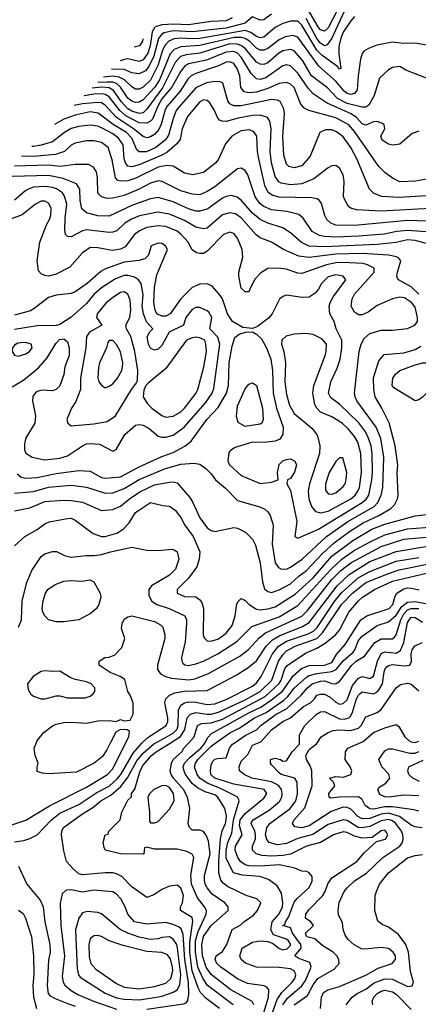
# Model space of a CAD drawing. Header units: inches. Extents: x 1793389 to 1900389, y 320802 to 470796.
# Tile 260 of 656: x 1821917 to 1824027, y 408613 to 413828. Entities that reach past the tile are written whole.
import ezdxf

# ---------------------------------------------------------------- set-up
doc = ezdxf.new("R2010")
doc.units = ezdxf.units.IN
doc.header["$MEASUREMENT"] = 0
doc.layers.add('B8420', color=7, linetype='Continuous')
doc.layers.add('B8421', color=7, linetype='Continuous')

msp = doc.modelspace()

# ---------------------------------------------------------------- linework, layer by layer
at = {"layer": 'B8420', "color": 2}
for points, elevation in [([(1821870, 409562.4), (1821950, 409588.2), (1822075.2, 409664.8), (1822270, 409762.4), (1822381.2, 409830), (1822410, 409861), (1822479.1, 410000)], 366), ([(1821890, 409473), (1821938.9, 409481.1), (1821969.5, 409490.5), (1822009.4, 409510.6), (1822084.5, 409590), (1822130, 409624.9), (1822230, 409671.8), (1822325.8, 409734.2), (1822390, 409768.9), (1822433.4, 409806.6), (1822453.1, 409830), (1822517.5, 409942.5), (1822563.7, 409996.3), (1822567.7, 410000)], 362), ([(1822397.9, 410000), (1822378.5, 409961.5), (1822354.9, 409925.1), (1822310.4, 409889.6), (1822216.7, 409843.3), (1822070, 409834), (1822036.4, 409836.4), (1822010, 409846), (1822008.9, 409868.9), (1822015.3, 409890), (1821999, 409930), (1821994, 409970), (1822005.4, 410000)], 366), ([(1822974.5, 408590), (1822904, 408644), (1822874.7, 408674.7), (1822861.1, 408701.1), (1822830.7, 408790), (1822818, 408890), (1822817.1, 408942.9), (1822833.9, 409053.9), (1822830, 409072.7), (1822769, 409110), (1822769, 409130), (1822779.3, 409150), (1822784.5, 409190), (1822770, 409228.7), (1822750, 409244), (1822710, 409239), (1822670, 409221.2), (1822627.5, 409192.5), (1822590, 409179), (1822510, 409234.5), (1822457.2, 409290), (1822430, 409303.7), (1822409.5, 409309.5), (1822370, 409309.6), (1822250, 409299.5), (1822230, 409303.7), (1822199.3, 409330), (1822163.7, 409370), (1822150, 409426), (1822137.2, 409510), (1822139.3, 409530), (1822149.4, 409550), (1822250, 409622.4), (1822304.6, 409655.4), (1822346.6, 409690), (1822399, 409721), (1822452.9, 409767.1), (1822487.6, 409812.4), (1822537.7, 409902.3), (1822570, 409943.1), (1822627.6, 409992.4), (1822641.4, 410000)], 358), ([(1823047, 408610), (1822911.8, 408711.8), (1822888.3, 408748.3), (1822860.7, 408810), (1822848.3, 408890), (1822848.2, 408950), (1822861.2, 408998.8), (1822904.2, 409090), (1822905.1, 409110), (1822895.1, 409130), (1822857.8, 409177.8), (1822827.1, 409250), (1822822.3, 409297.7), (1822839.3, 409390), (1822830, 409408.7), (1822802, 409422), (1822750, 409434), (1822630, 409435.3), (1822590, 409446), (1822578, 409442), (1822574, 409410), (1822570, 409408), (1822450.9, 409409.1), (1822370, 409428.7), (1822363.1, 409443.1), (1822359, 409470), (1822369.2, 409510.8), (1822386, 409514), (1822388, 409530), (1822448.7, 409590), (1822458, 409630), (1822490, 409694), (1822508.4, 409711.6), (1822509, 409730), (1822526.8, 409753.2), (1822555.4, 409850), (1822570, 409879.3), (1822614.7, 409930), (1822638.7, 409950), (1822718.4, 410000)], 354), ([(1823156.2, 408610), (1823147.6, 408627.6), (1823035.1, 408690), (1822930.8, 408770.8), (1822903.9, 408810), (1822884.4, 408870), (1822880.3, 408930), (1822890, 408973), (1822930, 409030.4), (1823021.2, 409110), (1823021.2, 409130), (1823002.7, 409150), (1822936.6, 409196.6), (1822910, 409229.2), (1822899.5, 409250), (1822894.5, 409270), (1822895.1, 409295.1), (1822925.1, 409410), (1822916.2, 409476.2), (1822905.6, 409505.6), (1822890, 409529), (1822870, 409535.3), (1822830, 409535.3), (1822815.3, 409550), (1822809.3, 409570), (1822818, 409650), (1822804.7, 409710), (1822783.5, 409750), (1822731.3, 409810), (1822718.4, 409830), (1822714, 409850), (1822720.7, 409890), (1822729.5, 409910), (1822774.5, 409950), (1822786.6, 409970), (1822813.9, 410000)], 350), ([(1823209.8, 408570), (1823234.3, 408650), (1823235.1, 408690), (1823224.5, 408704.5), (1823211.6, 408711.6), (1823123.8, 408723.8), (1823070, 408747.3), (1822980.9, 408810), (1822960.9, 408830), (1822952.3, 408850), (1822957.2, 408870), (1822990, 408893), (1823014, 408930), (1823042, 409010), (1823086.8, 409033.2), (1823104, 409050), (1823155.4, 409084.6), (1823175.1, 409110), (1823193.2, 409150), (1823171.8, 409171.8), (1823115.3, 409190), (1823016.6, 409236.6), (1822994, 409254), (1822982.4, 409270), (1822971.2, 409310), (1822971.9, 409371.9), (1822980.4, 409490), (1822988.4, 409531.6), (1823006, 409570), (1823009.6, 409590), (1823011, 409611), (1823003.7, 409650), (1822966.6, 409710), (1822950, 409721.6), (1822898.5, 409738.5), (1822858.8, 409758.8), (1822830, 409782.9), (1822794.7, 409830), (1822787.3, 409847.3), (1822782.6, 409870), (1822789.7, 409890), (1822818.6, 409921.4), (1822876.1, 409970), (1822893.3, 409990), (1822898.7, 410000)], 346), ([(1823240.4, 408530), (1823280.9, 408639.1), (1823304.1, 408675.9), (1823359.6, 408730), (1823373.3, 408750), (1823378.4, 408770), (1823369.3, 408790), (1823350, 408801.6), (1823290, 408808), (1823170, 408809.5), (1823111.7, 408831.7), (1823089.3, 408850), (1823082, 408870), (1823094.5, 408910), (1823150, 408942), (1823188.9, 408948.9), (1823230, 408945.7), (1823256.1, 408936.1), (1823289.5, 408909.5), (1823310, 408901.6), (1823333.9, 408906.1), (1823351.8, 408928.2), (1823339.7, 408950), (1823330, 408957.7), (1823261.1, 408981.1), (1823247.3, 409007.3), (1823254.3, 409050), (1823290, 409092.7), (1823308.2, 409130), (1823309.7, 409150), (1823302.5, 409202.5), (1823280.2, 409240.2), (1823234.2, 409274.2), (1823188, 409290), (1823096.9, 409296.9), (1823049.4, 409310), (1823010, 409386), (1823009.8, 409429.8), (1823018.4, 409470), (1823040.3, 409519.7), (1823048.1, 409590), (1823078, 409690), (1823076.6, 409696.6), (1823069.2, 409710), (1823057.4, 409717.4), (1822977.2, 409757.2), (1822910, 409783.5), (1822871.3, 409810), (1822856.3, 409830), (1822843, 409870), (1822846.9, 409890), (1822859.7, 409910), (1822930, 409980.8), (1822957.6, 410000)], 342), ([(1823309.8, 408610), (1823335.1, 408644.9), (1823411.2, 408710), (1823430, 408739.1), (1823459.5, 408810), (1823453.6, 408833.6), (1823395.3, 408855.3), (1823373.2, 408870), (1823408, 408910), (1823406, 408930), (1823361.1, 408990), (1823350, 409017.2), (1823309.4, 409030), (1823322, 409038), (1823323.7, 409050), (1823342.3, 409077.7), (1823370, 409154), (1823385.9, 409174.1), (1823450, 409231), (1823464.7, 409264.7), (1823465.2, 409290), (1823450, 409309), (1823436.5, 409316.5), (1823410, 409319), (1823374.5, 409334.5), (1823341.6, 409341.6), (1823290, 409351), (1823190, 409345.1), (1823130, 409347.1), (1823110, 409351.5), (1823086, 409370), (1823071.5, 409390), (1823057.6, 409430), (1823058.7, 409450), (1823094, 409510), (1823080.3, 409560.3), (1823084.5, 409590), (1823110, 409624.2), (1823210, 409705.5), (1823226, 409730), (1823210.9, 409750.9), (1823050, 409779.7), (1822949.5, 409810), (1822929.6, 409830), (1822926.3, 409850), (1822930, 409882), (1822939.5, 409900.5), (1822950, 409911.3), (1822964.7, 409915.3), (1823010, 409918), (1823027, 409970), (1823043.7, 409990), (1823057.8, 410000)], 338), ([(1823369.6, 408610), (1823440.1, 408659.9), (1823470, 408715.5), (1823496.2, 408750), (1823581.5, 408798.5), (1823609, 408830), (1823606, 408850), (1823596, 408870), (1823576, 408890), (1823522.4, 408922.4), (1823480.2, 408960.2), (1823438, 408970), (1823434.6, 408974.6), (1823429.6, 408990.4), (1823473.2, 409030), (1823458, 409050), (1823430, 409069), (1823432.7, 409090), (1823447, 409113), (1823522, 409190), (1823534.5, 409210), (1823548.3, 409251.7), (1823570, 409282), (1823702.7, 409370), (1823742.7, 409417.3), (1823805.2, 409474.8), (1823852.9, 409487.1), (1823866, 409510), (1823861.5, 409521.5), (1823850, 409534.5), (1823830, 409531.6), (1823784, 409496), (1823730, 409493), (1823690, 409503), (1823650, 409523), (1823630, 409526), (1823578.8, 409510), (1823510, 409469.6), (1823436, 409450), (1823350, 409408.2), (1823310, 409401), (1823250, 409398.3), (1823200.8, 409400.8), (1823169.7, 409409.7), (1823149.4, 409430), (1823149.5, 409450), (1823164.8, 409490), (1823166.2, 409510), (1823161.7, 409530), (1823142.9, 409570), (1823144.7, 409575.3), (1823152.3, 409590), (1823238.4, 409641.6), (1823292.3, 409687.7), (1823305.1, 409710), (1823306, 409730), (1823302.4, 409750), (1823289.6, 409770), (1823278, 409778), (1823250, 409790.9), (1823145.2, 409810), (1823105.2, 409830), (1823081.2, 409850), (1823079.5, 409870), (1823090, 409901), (1823123.9, 409936.1), (1823150, 409986), (1823184.7, 410000)], 334), ([(1823509.3, 408590.7), (1823515.1, 408650), (1823524.7, 408675.3), (1823548.7, 408690), (1823610, 408708.2), (1823750, 408766.7), (1823815.6, 408804.4), (1823888.7, 408830), (1823906, 408850), (1823906.6, 408870), (1823895.1, 408890), (1823870, 408909.4), (1823830, 408914), (1823744.8, 408904.8), (1823727.5, 408907.5), (1823687.7, 408927.7), (1823656.6, 408956.6), (1823640.1, 408980.1), (1823629.3, 409010), (1823625.6, 409045.6), (1823605.2, 409085.2), (1823602.7, 409110), (1823607.7, 409152.3), (1823635.1, 409210), (1823650, 409230.7), (1823690, 409267.7), (1823753.3, 409306.7), (1823839.3, 409390), (1823929.7, 409450.3), (1823943.7, 409470), (1823947.3, 409490), (1823945.6, 409510), (1823937.6, 409530), (1823908, 409570), (1823890, 409584.4), (1823870, 409591.6), (1823830, 409585.6), (1823770, 409555.3), (1823730, 409547.3), (1823709.8, 409549.8), (1823650, 409586.3), (1823630, 409589.7), (1823550, 409565.4), (1823468.3, 409511.7), (1823389.2, 409490.8), (1823330, 409464.7), (1823282, 409458), (1823237.2, 409470), (1823225.1, 409485.1), (1823218.4, 409510), (1823224.5, 409550), (1823240.9, 409570), (1823349.6, 409650), (1823379.6, 409690), (1823387, 409727), (1823386, 409790), (1823374, 409810), (1823302, 409830), (1823290, 409839), (1823250, 409882), (1823245.2, 409890), (1823244, 409910), (1823270, 409917.1), (1823298, 409910), (1823310, 409901), (1823330, 409902.8), (1823358.7, 409950), (1823397.6, 409990), (1823397.9, 410000)], 330), ([(1824048.1, 409548.1), (1824010, 409553), (1823990, 409562.4), (1823927.7, 409607.7), (1823870, 409625.7), (1823830, 409619.8), (1823770, 409597.2), (1823730, 409595.1), (1823707.3, 409607.3), (1823670, 409646), (1823650, 409655.4), (1823630, 409656.4), (1823566.4, 409633.6), (1823450, 409558.7), (1823410, 409548.2), (1823372.9, 409552.9), (1823361.2, 409570), (1823369.1, 409589.1), (1823426.5, 409653.5), (1823465.1, 409770), (1823463, 409850), (1823455.4, 409875.4), (1823435.1, 409910), (1823432, 409930), (1823450, 409962), (1823487.6, 409992.4), (1823492.8, 410000)], 326), ([(1824030, 409635.1), (1824002.9, 409642.9), (1823890, 409658.2), (1823850, 409658.2), (1823790, 409646.2), (1823770, 409648), (1823746.5, 409666.5), (1823730, 409697.2), (1823710, 409711.8), (1823610.3, 409709.7), (1823564.1, 409704.1), (1823555.3, 409710), (1823554, 409730), (1823586, 409770), (1823578, 409790), (1823558, 409810), (1823590, 409818.8), (1823630, 409816.4), (1823669.5, 409830.5), (1823675.1, 409850), (1823667.3, 409870), (1823640.9, 409910), (1823641.2, 409950), (1823654, 409970), (1823723.6, 410000)], 322), ([(1824030, 409716.9), (1823950, 409720.5), (1823874, 409710), (1823850, 409712.3), (1823824.2, 409724.2), (1823813.2, 409750), (1823818, 409762), (1823855.3, 409784.7), (1823876, 409810), (1823871.8, 409831.8), (1823834, 409870), (1823819, 409910), (1823850, 409956), (1823870, 409966.8), (1823890, 409966.8), (1823983, 409943), (1824010, 409944), (1824030, 409951.6)], 318), ([(1824033, 409793), (1823999, 409810), (1823977.2, 409830), (1823972.3, 409850), (1823977.2, 409870), (1824053.3, 409906.7)], 314), ([(1823645.2, 408610), (1823677.2, 408650), (1823704, 408670), (1823750, 408694), (1823792.9, 408727.1), (1823850, 408748.8), (1823890, 408746.7), (1823970, 408707.7), (1823995.3, 408710), (1824001.2, 408730), (1823986.5, 408786.5), (1823974.7, 408890), (1823961.6, 408930), (1823922.7, 408982.7), (1823870, 409021.2), (1823836.5, 409036.5), (1823814, 409054), (1823797.2, 409110), (1823799.3, 409190), (1823805.2, 409210), (1823822.7, 409250), (1823869.4, 409310), (1823970, 409388.2), (1824010, 409401.6), (1824050, 409406)], 326), ([(1821910, 409344.7), (1821954.8, 409250), (1822025.2, 409165.2), (1822040.7, 409130), (1822050.5, 409050), (1822076.4, 408930), (1822077.6, 408890), (1822070, 408846), (1822061.3, 408710), (1822068, 408670), (1822078.4, 408658.4), (1822103.7, 408643.7), (1822175.1, 408615.1), (1822210, 408603.1)], 358), ([(1822590, 408587.4), (1822784.5, 408615.5), (1822798.4, 408621.6), (1822807.2, 408632.8), (1822813.1, 408666.9), (1822810.9, 408729.1), (1822790.6, 408850), (1822782.9, 408982.9), (1822772.2, 409012.2), (1822761.7, 409021.7), (1822730, 409036.3), (1822690, 409045.6), (1822590, 409037), (1822525.2, 409050), (1822489.7, 409089.7), (1822476, 409130), (1822451.4, 409171.4), (1822430, 409196), (1822409.5, 409209.5), (1822310, 409218.4), (1822250, 409207.3), (1822190, 409219.3), (1822162, 409218), (1822142, 409198), (1822130.5, 409149.5), (1822134, 409030), (1822154.4, 408870), (1822140.9, 408760.9), (1822146, 408730), (1822155.1, 408715.1), (1822190, 408685.5), (1822225.1, 408665.1), (1822306.8, 408630), (1822430, 408587.2)], 362), ([(1821910, 409111.3), (1821934.6, 409094.6), (1821947.3, 409070), (1821979.1, 408970), (1821990.6, 408870), (1821992.3, 408772.3), (1821986, 408710), (1821990.4, 408650), (1822006, 408590)], 354), ([(1823786, 408610), (1823783.6, 408630), (1823791.6, 408650), (1823809.6, 408670), (1823830, 408682), (1823850, 408687.2), (1823890, 408679.5), (1823910, 408666.4), (1823990, 408586.4)], 322)]:
    msp.add_lwpolyline(points, dxfattribs=dict(at, elevation=elevation))
for points, elevation in [([(1822690, 409771.5), (1822670, 409769.5), (1822626.8, 409750), (1822606, 409730), (1822596, 409710), (1822604.7, 409630), (1822603.6, 409583.6), (1822610, 409574), (1822630, 409574), (1822650, 409582), (1822710, 409646), (1822734, 409690), (1822731.5, 409730), (1822710, 409760.7)], 354), ([(1822274.8, 409105.2), (1822250, 409097.2), (1822230.7, 409070), (1822212.2, 409007.8), (1822221.1, 408801.1), (1822228, 408770), (1822236.1, 408756.1), (1822370, 408672.4), (1822430, 408647.2), (1822470, 408640.3), (1822550, 408637.4), (1822630, 408648.9), (1822670, 408656.5), (1822730, 408677), (1822750, 408690.5), (1822764.1, 408715.9), (1822770.7, 408770), (1822752.7, 408910), (1822748, 408930), (1822730, 408958), (1822709.6, 408969.6), (1822670, 408967.6), (1822650, 408960.5), (1822610, 408956.3), (1822550, 408968), (1822489.7, 408989.7), (1822449.2, 409010), (1822350, 409092.7), (1822330, 409099.3)], 366), ([(1822330, 408978), (1822310, 408976), (1822290, 408959), (1822282.4, 408930), (1822284.9, 408864.9), (1822293.4, 408830), (1822319.9, 408799.9), (1822430, 408723.8), (1822470, 408703.1), (1822550, 408695.3), (1822630, 408707.2), (1822690, 408725.3), (1822716.3, 408750), (1822726.9, 408790), (1822725.4, 408810), (1822714.5, 408854.5), (1822697.4, 408877.4), (1822670, 408887.3), (1822590, 408893), (1822464, 408924), (1822389.6, 408949.6), (1822350, 408972)], 370)]:
    msp.add_lwpolyline(points, close=True, dxfattribs=dict(at, elevation=elevation))
at = {"layer": 'B8421', "color": 2}
for points, elevation in [([(1823645.3, 413894.7), (1823569.3, 413730.7), (1823545.5, 413694.5), (1823530, 413689.7), (1823510, 413703.5), (1823490, 413728.3), (1823433.3, 413833.3)], 334), ([(1823690, 413845.2), (1823670, 413821.2), (1823630, 413760.9), (1823616.5, 413730), (1823605.9, 413685.8), (1823606.4, 413646.4), (1823618, 413570), (1823610, 413565.2), (1823600.4, 413580.4), (1823518.3, 413638.3), (1823490, 413666.6), (1823410, 413799.6), (1823390, 413819.7), (1823350, 413820.5), (1823310, 413807.6), (1823270, 413785.6), (1823210, 413735.1), (1823190, 413731.3), (1823170, 413738.9), (1823139.9, 413759.9), (1823109.8, 413769.8), (1822870, 413728.9), (1822830, 413726), (1822770, 413729.8), (1822734.4, 413725.6), (1822706.6, 413713.4), (1822686.8, 413693.2), (1822672.9, 413667.1), (1822650, 413589.5), (1822610, 413507.8), (1822570, 413469.6), (1822550, 413459.3), (1822530, 413459.3), (1822510, 413472.7), (1822471.6, 413510), (1822444.2, 413524.2), (1822410, 413528.2), (1822360.7, 413524.2)], 338), ([(1823250, 413857.6), (1823210, 413826.6), (1823190, 413826), (1823150, 413842), (1823110.7, 413810), (1823010, 413782), (1822830, 413764.1), (1822730, 413768.7), (1822681.8, 413758.2), (1822667, 413750), (1822652, 413728), (1822626.3, 413633.7), (1822600.8, 413579.2), (1822583.7, 413556.3), (1822550, 413540.4), (1822510, 413545.4), (1822470, 413564.4), (1822403.2, 413565.5)], 334), ([(1823042.2, 413837.8), (1823010, 413820.8), (1822930, 413818.4), (1822810, 413800.3), (1822730, 413803.2), (1822670, 413799.8), (1822635.1, 413790.4)], 330), ([(1823593.8, 413870), (1823550, 413785.1), (1823530, 413767.6), (1823510, 413773.6), (1823497.4, 413790), (1823442.9, 413882.9)], 330), ([(1822631.9, 413787.3), (1822617.4, 413762.6), (1822607.2, 413690), (1822595.5, 413650), (1822570, 413615.1), (1822550, 413606), (1822490, 413619.7), (1822470, 413617.7), (1822448.1, 413609)], 330), ([(1824070, 413693.2), (1824010, 413702.7), (1823950, 413700.9), (1823890, 413709.3), (1823807.9, 413692.1), (1823764, 413676), (1823738.8, 413661.2), (1823730.6, 413649.4), (1823721.6, 413618.4), (1823708.4, 413530), (1823703.7, 413456.3), (1823690, 413437), (1823670, 413431.6), (1823650, 413436.9), (1823634, 413450), (1823590, 413502.4), (1823500.8, 413580.8), (1823390, 413735.6), (1823363.9, 413743.9), (1823323, 413737), (1823290, 413720.5), (1823230, 413675.1), (1823210, 413666), (1823190, 413666.3), (1823170, 413676.3), (1823133.4, 413713.4), (1823110, 413728.6), (1823090, 413733.8), (1823053.1, 413733.1), (1822870, 413690.8), (1822770, 413684.2), (1822734.9, 413670), (1822713.6, 413646.4), (1822656.2, 413510), (1822631.4, 413470), (1822570, 413402.6), (1822550, 413391.1), (1822530, 413388.4), (1822510, 413395.4), (1822490, 413412.8), (1822449.8, 413470), (1822429.5, 413490), (1822410, 413496.2), (1822377.7, 413497.7), (1822330.2, 413494.6)], 342), ([(1824070, 413518), (1823960.9, 413560.9), (1823930, 413579), (1823890, 413574), (1823870, 413562), (1823822, 413518), (1823794.4, 413425.6), (1823765.5, 413374.5), (1823750, 413364.5), (1823730, 413363.6), (1823650, 413384.2), (1823598.7, 413410), (1823546.3, 413466.3), (1823461.6, 413530), (1823415.1, 413610), (1823370, 413662), (1823350, 413669.6), (1823310, 413662.4), (1823288.2, 413650), (1823230, 413599.6), (1823210, 413589.6), (1823190, 413591.6), (1823170, 413603.6), (1823112.9, 413672.9), (1823091.6, 413690), (1823070, 413697.8), (1823030, 413699.4), (1822870.2, 413649.8), (1822798, 413642), (1822767.6, 413632.4), (1822739.1, 413600.9), (1822673.1, 413466.9), (1822590, 413353.3), (1822570, 413335.1), (1822550, 413331.1), (1822510, 413342.7), (1822490, 413356.4), (1822454.6, 413394.6), (1822413.2, 413453.2), (1822390, 413466.6), (1822350, 413470.5), (1822299.7, 413465)], 346), ([(1822568.6, 413725.9), (1822566.4, 413713.6), (1822551.5, 413688.5), (1822523.6, 413682.3)], 326), ([(1824030, 413237.2), (1823994.4, 413225.6), (1823930, 413169), (1823890, 413164), (1823869.3, 413169.3), (1823835.3, 413190), (1823828.7, 413210), (1823849.5, 413250), (1823846.6, 413270), (1823837.7, 413277.7), (1823810, 413287.8), (1823790, 413286), (1823750, 413269.2), (1823730, 413277), (1823699.6, 413310), (1823672, 413330), (1823545.6, 413385.6), (1823470, 413434.5), (1823444.5, 413464.5), (1823390, 413545.1), (1823350, 413582.9), (1823330, 413589.5), (1823310, 413582.9), (1823219.4, 413520.6), (1823190, 413511.6), (1823170, 413514.5), (1823142.5, 413542.5), (1823089.7, 413630), (1823070, 413649.7), (1823050, 413658.5), (1823010, 413655.3), (1822906.2, 413613.8), (1822810, 413593.7), (1822790, 413580.5), (1822770, 413554.5), (1822721.7, 413470), (1822670, 413407.8), (1822648.1, 413370), (1822619.2, 413300.8), (1822610, 413289.6), (1822590, 413280.5), (1822550, 413281.5), (1822478.4, 413318.4), (1822446.6, 413346.6), (1822390, 413419.1), (1822370, 413431.9), (1822354.7, 413434.7), (1822310, 413433.5), (1822258, 413424.6)], 350), ([(1824110, 412989.3), (1824012.5, 412972.5), (1823930, 412969.5), (1823890, 412989.2), (1823850, 413019.3), (1823819.3, 413050), (1823690, 413236.2), (1823659.5, 413270), (1823590, 413308.2), (1823447.6, 413347.6), (1823421.6, 413361.6), (1823404.2, 413384.2), (1823370, 413469.2), (1823350, 413486.6), (1823330, 413494.5), (1823290, 413489.6), (1823230, 413462.6), (1823170, 413443.5), (1823130, 413439.6), (1823105.1, 413445.1), (1823088.1, 413468.1), (1823082, 413530), (1823068.5, 413568.5), (1823050, 413595.6), (1823030, 413604.2), (1823010, 413603), (1822970, 413583.5), (1822850, 413543.5), (1822823.8, 413530), (1822807.3, 413512.7), (1822765.7, 413450), (1822697.4, 413370), (1822687.7, 413350), (1822666.3, 413273.7), (1822653.3, 413246.7), (1822630, 413219.5), (1822610, 413207), (1822590, 413202.9), (1822570, 413209.5), (1822519.7, 413250), (1822429.2, 413309.2), (1822370, 413375.1), (1822350, 413388), (1822330, 413389.7), (1822250, 413382), (1822205.2, 413373.4)], 354), ([(1824070, 412895.6), (1823926.2, 412886.2), (1823831.9, 412891.9), (1823789.6, 412909.6), (1823769.2, 412930), (1823701.6, 413090), (1823669.6, 413150), (1823630, 413206.6), (1823593.9, 413233.9), (1823570, 413244.5), (1823535.9, 413244.1), (1823506, 413230), (1823454.2, 413105.8), (1823410, 413054), (1823370, 413042.7), (1823342, 413050), (1823330, 413062), (1823314.5, 413110), (1823309.7, 413210), (1823319.6, 413330), (1823315.3, 413355.3), (1823295.1, 413395.1), (1823282, 413402), (1823250, 413405.1), (1823090, 413371.3), (1823050, 413371.8), (1823030, 413382.7), (1823018.7, 413398.7), (1822992, 413492), (1822978, 413498), (1822950, 413500.7), (1822906.4, 413493.6), (1822850, 413467.3), (1822746.7, 413350), (1822730.3, 413309.7), (1822704, 413216), (1822688.2, 413191.8), (1822638, 413150), (1822587.8, 413127.8), (1822550, 413127.3), (1822537.7, 413137.7), (1822510, 413200.7), (1822483, 413230), (1822412, 413272), (1822331.8, 413331.8), (1822290, 413339.1), (1822210, 413322), (1822150, 413300.5), (1822101.4, 413272.6)], 358), ([(1824090, 412828), (1823830, 412813.3), (1823700.7, 412820.7), (1823669.5, 412829.5), (1823658.6, 412838.6), (1823636.6, 412876.6), (1823632.1, 412892.1), (1823635.1, 412970), (1823630, 413006), (1823610, 413042), (1823590, 413055.3), (1823570, 413054), (1823550, 413044), (1823475.1, 412984.9), (1823410, 412957.6), (1823350, 412953), (1823301.7, 412961.7), (1823289.7, 412969.7), (1823270, 412997.2), (1823249.7, 413070), (1823243.5, 413130), (1823247.8, 413250), (1823240.7, 413290), (1823229.6, 413309.6), (1823190, 413321.6), (1823150, 413319.7), (1823073.3, 413306.7), (1823010, 413289.4), (1822989.5, 413289.5), (1822975.1, 413295.1), (1822965.4, 413305.4), (1822946.6, 413350), (1822921.2, 413390), (1822910, 413399.3), (1822890, 413402.7), (1822870, 413392.3), (1822805.7, 413314.3), (1822777, 413250), (1822766.4, 413193.6), (1822748.4, 413170), (1822695.2, 413124.8), (1822670.2, 413109.8), (1822550, 413058.9), (1822510, 413047.8), (1822490, 413052.3), (1822476.2, 413070), (1822469.7, 413090), (1822465.1, 413165.1), (1822440.1, 413200.1), (1822410, 413222.6), (1822350, 413254.3), (1822330, 413263), (1822290, 413269.6), (1822230, 413262.4), (1822190, 413251.3), (1822153.4, 413230), (1822090, 413181.6), (1822030, 413163.5), (1821990, 413156.4), (1821981.2, 413156)], 362), ([(1824130, 412759.7), (1823970, 412764), (1823690, 412738), (1823590, 412739.6), (1823564, 412750), (1823542.7, 412770), (1823532.3, 412790), (1823514.2, 412854.2), (1823504, 412870), (1823490, 412879.3), (1823464.5, 412884.5), (1823290, 412887.8), (1823257.1, 412897.1), (1823232.8, 412912.8), (1823215.1, 412950), (1823182.4, 413090), (1823175.6, 413130), (1823171.6, 413211.6), (1823155.6, 413235.6), (1823130, 413244.5), (1823090, 413238.4), (1823040.7, 413210), (1823007.3, 413170), (1822970, 413088.7), (1822956, 413070), (1822890, 413019.3), (1822833.2, 413006.8), (1822790, 413015.1), (1822730, 413052.3), (1822695.3, 413055.3), (1822650, 413046.6), (1822531.3, 412988.7), (1822490, 412974.7), (1822451.7, 412971.7), (1822436.6, 412976.6), (1822424.5, 412990), (1822406.2, 413086.2), (1822385.2, 413150), (1822350, 413177), (1822310, 413186.6), (1822270, 413187), (1822210, 413174.5), (1822190, 413162.7), (1822154.8, 413130), (1822106.9, 413113.1), (1822010, 413104.8), (1821926.6, 413103)], 366), ([(1824170, 412696.3), (1823970, 412711), (1823913.7, 412706.3), (1823847.5, 412692.5), (1823710, 412681.7), (1823590, 412676.4), (1823530, 412678.9), (1823504.4, 412684.4), (1823465.3, 412705.3), (1823417.2, 412777.2), (1823395.6, 412795.6), (1823331.3, 412811.3), (1823250, 412820.5), (1823210, 412837.6), (1823190, 412851.8), (1823163, 412890), (1823125.4, 413005.4), (1823110, 413029), (1823090, 413041.2), (1823070, 413037.2), (1822950, 412942), (1822910, 412917), (1822870, 412900.7), (1822830, 412903.6), (1822770, 412921.6), (1822671.3, 412971.3), (1822650, 412974), (1822610, 412961.6), (1822550, 412929.6), (1822470, 412896.9), (1822410, 412882.9), (1822380.7, 412880.7), (1822350, 412889.2), (1822330, 412908.7), (1822329.5, 412990), (1822322.5, 413022.5), (1822307, 413047), (1822280.2, 413060.2), (1822210, 413060.7), (1822130.3, 413049.7), (1822070, 413056.4), (1821890, 413052.3)], 370), ([(1822070, 413002.6), (1821815.5, 412995.3)], 374), ([(1824110, 412632), (1824010, 412658.3), (1823970, 412661.1), (1823910, 412648.2), (1823810, 412637.3), (1823530, 412624.8), (1823450, 412628), (1823408.3, 412648.3), (1823350, 412699.3), (1823310, 412724.5), (1823230, 412749.6), (1823190, 412769.6), (1823150, 412802.9), (1823090, 412872.3), (1823067.7, 412887.7), (1823036.6, 412896.6), (1823010, 412892), (1822990, 412882.9), (1822913.3, 412826.7), (1822870, 412814), (1822850, 412814), (1822810, 412826), (1822730, 412862.4), (1822650, 412885.6), (1822610, 412878.4), (1822514.1, 412845.9), (1822390, 412787.6), (1822329.7, 412789.7), (1822270, 412804.5), (1822246.3, 412826.3), (1822236.2, 412870), (1822235.1, 412930), (1822217.6, 412957.6), (1822147, 412987), (1822070, 413002.6)], 374), ([(1824030, 412374), (1823990, 412413.6), (1823922, 412450), (1823918, 412458), (1823914, 412470), (1823917.2, 412490), (1823935.3, 412550), (1823924.7, 412564.7), (1823912, 412572), (1823870, 412580.7), (1823730, 412589.8), (1823590, 412586.4), (1823450, 412568.2), (1823395.2, 412575.2), (1823314, 412610), (1823250, 412649.4), (1823190, 412672.3), (1823168.2, 412688.2), (1823090, 412778.4), (1823058.9, 412798.9), (1823030, 412805.1), (1822990, 412793.6), (1822910, 412723.7), (1822890, 412719.5), (1822850, 412729.6), (1822790, 412763.6), (1822710, 412796.9), (1822647.5, 412807.5), (1822551.7, 412788.3), (1822509, 412771), (1822473.4, 412750), (1822430.3, 412709.7), (1822410, 412702), (1822390, 412700.7), (1822270, 412714), (1822250, 412709.5), (1822190, 412677.2), (1822170, 412679), (1822159, 412690), (1822155.5, 412715.5), (1822156.6, 412776.6), (1822165.6, 412850), (1822153.9, 412893.9), (1822143.7, 412910), (1822112.1, 412932.1), (1822090, 412939.7), (1822050, 412944.7), (1821990, 412940.5), (1821967.3, 412932.7), (1821950, 412923.7), (1821890, 412872.3)], 378), ([(1821890, 411319.3), (1821990, 411328.5), (1822070, 411352), (1822190, 411363.1), (1822270, 411352.4), (1822370, 411319.5), (1822410, 411322.4), (1822470, 411344.9), (1822550, 411391.8), (1822689, 411450), (1822770, 411474.4), (1822839.3, 411479.3), (1822870, 411473.4), (1822902.8, 411450), (1822930, 411422.8), (1822954, 411390), (1823005.8, 411345.8), (1823070, 411281), (1823187.9, 411247.9), (1823214.6, 411234.6), (1823230, 411221), (1823242.5, 411202.5), (1823259.1, 411150), (1823254.4, 411050), (1823270, 410951.3), (1823286.6, 410926.6), (1823299.1, 410919.1), (1823330, 410918), (1823350, 410928.2), (1823412, 410970), (1823542, 411090), (1823654, 411170), (1823794, 411250), (1823813.6, 411270), (1823831.3, 411310), (1823838.9, 411350), (1823845.1, 411510), (1823829.7, 411609.7), (1823804.2, 411670), (1823702.7, 411810), (1823692.7, 411830), (1823689.2, 411850), (1823714, 412070), (1823724.5, 412110), (1823740.5, 412139.5), (1823770, 412166), (1823830, 412184), (1823890, 412183), (1823970, 412191.6), (1824009.8, 412210.2), (1824023, 412230), (1824023.5, 412250), (1824010, 412305.2), (1823991.8, 412330), (1823954.9, 412354.9), (1823930, 412358.7), (1823890, 412349.6), (1823810, 412314), (1823761.1, 412278.9), (1823730, 412264), (1823710, 412265.2), (1823690, 412279), (1823672.7, 412310), (1823677, 412350), (1823690, 412373.4), (1823793.2, 412490), (1823794, 412510), (1823790, 412513.2), (1823759, 412530), (1823736, 412536), (1823630, 412541.7), (1823590, 412539.8), (1823541, 412530), (1823410, 412482.7), (1823390, 412485.2), (1823327.2, 412507.2), (1823287.9, 412512.1), (1823230.6, 412509.4), (1823193.2, 412486.8), (1823164, 412456), (1823138, 412410), (1823130, 412386), (1823110, 412386), (1823090, 412406), (1823077.2, 412470), (1823077.2, 412490), (1823098, 412570), (1823095.1, 412610), (1823069.3, 412670), (1823050, 412696), (1823030, 412702.7), (1822996, 412690), (1822910, 412601.2), (1822890, 412589.3), (1822870, 412589.2), (1822852.7, 412592.7), (1822830, 412608.7), (1822809.3, 412650), (1822772.3, 412690), (1822750, 412707.3), (1822690, 412731.6), (1822650, 412735.1), (1822590, 412727.6), (1822550.3, 412709.7), (1822524.9, 412690), (1822474.6, 412625.4), (1822450, 412611.8), (1822405.6, 412605.6), (1822330, 412619.3), (1822290, 412620.9), (1822250, 412593.2), (1822183, 412517), (1822110, 412479.5), (1822070, 412469.6), (1822050, 412472.3), (1822030, 412481.2), (1822017, 412497), (1822009.4, 412550), (1822022.7, 412650), (1822058.4, 412741.6), (1822074.5, 412770), (1822080.9, 412790), (1822083.7, 412830), (1822070, 412856), (1822050, 412866), (1822030, 412866), (1822001, 412850), (1821930, 412795.1), (1821868.6, 412771.4)], 382), ([(1821902.8, 411422.8), (1821925.1, 411405.1), (1821950, 411399.3), (1822010, 411403.1), (1822110, 411424.9), (1822230, 411440.5), (1822290, 411437.1), (1822350, 411403.8), (1822370, 411399.3), (1822450, 411406.7), (1822550, 411460.4), (1822670, 411514.4), (1822730, 411534.9), (1822791.3, 411568.7), (1822824.4, 411595.6), (1822907.3, 411710), (1822967, 411773), (1823011.6, 411850), (1823021.6, 411890), (1823026.3, 412010), (1823041.1, 412098.9), (1823055.9, 412144.1), (1823078, 412162), (1823112.7, 412172.7), (1823150, 412174), (1823170, 412162.8), (1823197.6, 412137.6), (1823223, 412090), (1823246.4, 412030), (1823255.8, 411970), (1823258.7, 411850), (1823275.8, 411770), (1823312.7, 411670), (1823310.7, 411630), (1823293.4, 411606.6), (1823270, 411595.1), (1823212.4, 411587.6), (1823150, 411589.6), (1823058, 411562), (1823033.4, 411546.6), (1823024.9, 411535.1), (1823018.8, 411490), (1823026.8, 411470), (1823090, 411413.4), (1823190, 411371), (1823250, 411378), (1823286, 411390), (1823282, 411430), (1823290, 411471.3), (1823309.4, 411490.6), (1823330, 411498), (1823350, 411502), (1823374, 411490), (1823382, 411470), (1823371.6, 411431.6), (1823350, 411398), (1823334, 411390), (1823332, 411370), (1823350, 411334), (1823384, 411170), (1823374, 411090), (1823390, 411082), (1823499.3, 411130), (1823729.8, 411270.2), (1823750.8, 411289.2), (1823764.7, 411310), (1823782, 411390), (1823785.4, 411430), (1823782.6, 411530), (1823778.3, 411570), (1823760.4, 411620.4), (1823744.2, 411650), (1823711.9, 411691.9), (1823610, 411792), (1823564.4, 411824.4), (1823552.3, 411850), (1823564.5, 411910), (1823597.7, 411982.3), (1823614, 412030), (1823622.9, 412090), (1823622, 412130), (1823593.2, 412190), (1823582.7, 412230), (1823559.3, 412270), (1823556, 412310), (1823561.2, 412330), (1823578.9, 412361.1), (1823644, 412450), (1823629.3, 412469.3), (1823590, 412476.2), (1823550, 412466), (1823514.8, 412430), (1823499.3, 412400.7), (1823481.4, 412378.6), (1823450, 412359), (1823410, 412356), (1823330.8, 412369.2), (1823310, 412361.2), (1823293.2, 412346.8), (1823253.4, 412270), (1823233.3, 412246.7), (1823176.7, 412203.3), (1823150, 412192.3), (1823098, 412198), (1823042.7, 412230), (1823017, 412270), (1822990, 412348.7), (1822973.8, 412373.8), (1822936.5, 412416.5), (1822910, 412429), (1822870, 412426.6), (1822830, 412409.4), (1822770, 412349.3), (1822713, 412270), (1822690, 412258.4), (1822670, 412258.4), (1822643.7, 412270), (1822634.5, 412290), (1822626.3, 412330), (1822629.7, 412410), (1822643.6, 412476.4), (1822699, 412610), (1822688, 412630), (1822670, 412642), (1822650, 412644), (1822612, 412630), (1822599.1, 412580.9), (1822579.1, 412560.9), (1822548.1, 412551.9), (1822470, 412543), (1822371.8, 412508.2), (1822345.7, 412494.3), (1822274, 412430), (1822210, 412386), (1822190, 412377.2), (1822110, 412369), (1822070, 412357.2), (1821999, 412301), (1821973.5, 412286.5), (1821890, 412262.4)], 386), ([(1821876.6, 411883.4), (1821939.3, 411920.7), (1822015.9, 411984.1), (1822062.4, 412037.6), (1822107.5, 412112.5), (1822126.6, 412133.4), (1822150, 412138), (1822170, 412122), (1822179.1, 412090), (1822178, 412050), (1822155.5, 411990), (1822150, 411948), (1822130, 411888.7), (1822110.5, 411869.5), (1822090, 411862.7), (1822034.4, 411865.6), (1822010, 411859), (1821998, 411850), (1821987.1, 411832.9), (1821984, 411810), (1822000.7, 411730), (1821997.3, 411690), (1821950, 411614), (1821941.4, 411581.4), (1821942.8, 411550), (1821950, 411532), (1821982, 411510), (1822050, 411496.3), (1822130, 411505.5), (1822170, 411517.3), (1822250, 411570.7), (1822270, 411580.7), (1822290, 411584), (1822339.8, 411579.8), (1822410, 411542), (1822428.4, 411551.6), (1822473.2, 411630), (1822530, 411680.7), (1822550, 411684), (1822570, 411680.7), (1822602.8, 411662.8), (1822650, 411622.8), (1822670, 411616.3), (1822690, 411616.3), (1822730, 411628), (1822787, 411670), (1822901.3, 411798.7), (1822935.6, 411850), (1822944.9, 411875.1), (1822976.3, 412110), (1822965.7, 412145.7), (1822924, 412190), (1822934.5, 412250), (1822918.3, 412278.3), (1822910, 412286), (1822870, 412302.7), (1822850, 412302.7), (1822830, 412292.3), (1822797.3, 412250), (1822784.7, 412210), (1822707.5, 412172.5), (1822670, 412102.7), (1822650, 412082.7), (1822630, 412077.2), (1822620.9, 412080.9), (1822610, 412088.7), (1822598, 412110), (1822592.5, 412147.5), (1822605.1, 412174.9), (1822622, 412190), (1822587.3, 412227.3), (1822572.3, 412270), (1822565.7, 412310), (1822569.7, 412369.7), (1822559.5, 412430), (1822546, 412450), (1822524.7, 412464.7), (1822490, 412473.6), (1822470, 412473.3), (1822424.2, 412455.8), (1822350, 412407.3), (1822310, 412371.8), (1822270, 412324.5), (1822190, 412252.3), (1822130, 412213.2), (1822110, 412208.7), (1822010, 412207), (1821890, 412186.9)], 390), ([(1821890, 411227.3), (1821970, 411243), (1822050, 411275.8), (1822150, 411282.4), (1822190, 411281.6), (1822250, 411272.7), (1822350, 411227.7), (1822410, 411233.4), (1822450, 411250.5), (1822498, 411290), (1822553.4, 411326.6), (1822630, 411363.7), (1822710, 411379.1), (1822730, 411380.7), (1822750, 411374.8), (1822817.1, 411297.1), (1822834, 411270), (1822870.6, 411190), (1822910, 411137.3), (1822930, 411122.8), (1822950, 411117.3), (1823050, 411138.8), (1823070, 411134.8), (1823113, 411113), (1823150, 411076), (1823165.5, 411045.5), (1823190, 410952), (1823203, 410850), (1823213.7, 410813.7), (1823230, 410798.8), (1823250, 410794), (1823290, 410808), (1823350, 410840.4), (1823397.4, 410882.6), (1823436.2, 410910), (1823519.6, 411000.4), (1823582.5, 411057.5), (1823663, 411117), (1823736.3, 411163.7), (1823818.9, 411201.1), (1823881.7, 411238.3), (1823902, 411258), (1823917.2, 411290), (1823921.2, 411310), (1823915.1, 411430), (1823919.3, 411470), (1823904.2, 411570), (1823872.8, 411692.8), (1823834.5, 411770), (1823798.4, 411830), (1823791.8, 411870), (1823789.6, 411930.4), (1823819.3, 412020.7), (1823846.3, 412053.7), (1823950, 412063.8), (1824010, 412080.4), (1824041.7, 412098.3)], 378), ([(1821890, 411041), (1821944, 411090), (1822010, 411127.7), (1822050, 411157.3), (1822072.1, 411167.9), (1822170, 411186.8), (1822190, 411187.3), (1822210, 411177.3), (1822305.8, 411105.8), (1822350, 411090.7), (1822370, 411090.7), (1822431.3, 411108.7), (1822465.2, 411130), (1822496.3, 411163.7), (1822530, 411217.3), (1822608.7, 411270), (1822674, 411254), (1822710, 411250.5), (1822740.7, 411230), (1822770, 411191), (1822790.7, 411150), (1822835.5, 411090), (1822870.9, 411009.1), (1822867.7, 410970), (1822854, 410930), (1822810.3, 410869.7), (1822750.8, 410810), (1822751.3, 410790), (1822790, 410773.4), (1822850, 410770.7), (1822870, 410756), (1822880.5, 410740.5), (1822890.5, 410710), (1822888, 410570), (1822893.7, 410553.7), (1822910, 410538.8), (1822930, 410536.3), (1822970, 410548.4), (1823010, 410579.1), (1823041, 410619), (1823058, 410670), (1823066.8, 410733.2), (1823073.6, 410746.4), (1823090, 410762), (1823110, 410752), (1823131, 410730), (1823170, 410706), (1823190, 410703.1), (1823230, 410707), (1823270, 410718.7), (1823374.7, 410785.3), (1823470, 410871.8), (1823570, 410985.7), (1823680.7, 411070), (1823780.9, 411130), (1823850, 411156.5), (1824010, 411200.4), (1824210, 411223.1)], 374), ([(1821909.5, 410610.5), (1821926, 410650), (1821929.6, 410750), (1821953.6, 410846.4), (1821981.2, 410910), (1822030, 410984.7), (1822050, 410998), (1822090, 411011.3), (1822111.1, 411011.1), (1822154, 410990), (1822190, 410981), (1822269.4, 410990.6), (1822310.5, 410990.5), (1822350, 410995.5), (1822398, 411010), (1822510, 411033.4), (1822590, 411018), (1822650, 411017.1), (1822722.8, 411022.8), (1822738.5, 411018.5), (1822750.8, 411010), (1822759.1, 410970), (1822741.7, 410918.3), (1822710, 410885.6), (1822614, 410830), (1822600.7, 410810), (1822599.8, 410779.8), (1822614.8, 410750), (1822642.8, 410730), (1822708.6, 410708.6), (1822790.8, 410670), (1822799.1, 410650), (1822800.5, 410630), (1822793.2, 410533.2), (1822774, 410450), (1822774.8, 410430), (1822780.5, 410420.5), (1822790.7, 410410.7), (1822810, 410408.2), (1822850, 410415.5), (1822890, 410430.4), (1822966, 410470), (1823065.7, 410534.3), (1823145.7, 410614.3), (1823290, 410665.7), (1823390, 410724.9), (1823564.5, 410915.5), (1823623, 410970), (1823690, 411017.4), (1823775.5, 411064.5), (1823850, 411100.3), (1823970, 411131.6), (1824110, 411141.7)], 370), ([(1822005.4, 410000), (1822009.2, 410010), (1822046.2, 410053.8), (1822090, 410087.3), (1822110, 410096.3), (1822150, 410104.9), (1822190, 410107.3), (1822270, 410102.8), (1822330, 410114.8), (1822390, 410116), (1822428.4, 410111.6), (1822450, 410122), (1822470, 410114), (1822502, 410118), (1822518, 410150), (1822518, 410210), (1822502, 410250), (1822489, 410270), (1822472.7, 410332.7), (1822449.4, 410349.4), (1822395.3, 410370), (1822338, 410410), (1822338, 410430), (1822368, 410450), (1822389.2, 410450.8), (1822418, 410462), (1822457.5, 410502.5), (1822473.2, 410550), (1822456.4, 410603.6), (1822459, 410630), (1822470, 410652), (1822490, 410664.7), (1822510, 410670.8), (1822630, 410640.7), (1822662.5, 410622.5), (1822674, 410610), (1822686, 410570), (1822686, 410550), (1822646, 410410), (1822646.8, 410386.8), (1822663, 410363), (1822688.4, 410348.4), (1822720.7, 410340.7), (1822810, 410332.2), (1822843.8, 410336.2), (1822915.8, 410364.2), (1823082.3, 410457.7), (1823128.5, 410491.5), (1823185.2, 410554.8), (1823219, 410581), (1823410, 410668.8), (1823440.9, 410699.1), (1823570, 410862.6), (1823617.4, 410910), (1823670, 410951.6), (1823830, 411037.7), (1823950, 411076.9), (1824130, 411091.6)], 366), ([(1822567.7, 410000), (1822594.6, 410025.4), (1822691.8, 410090), (1822701.6, 410110), (1822701.6, 410130), (1822684.5, 410210), (1822689.7, 410230.3), (1822709.2, 410250), (1822737.4, 410262.6), (1822788.5, 410271.5), (1822910, 410275.5), (1823063.3, 410356.7), (1823125.3, 410394.7), (1823170, 410433), (1823221.3, 410510), (1823255.8, 410544.2), (1823294.1, 410565.9), (1823410, 410611.6), (1823450, 410635.3), (1823597.4, 410830), (1823661.6, 410890), (1823770, 410958.5), (1823910, 411011.7), (1824139, 411050)], 362), ([(1822641.4, 410000), (1822730, 410049), (1822740.5, 410059.5), (1822749.7, 410070), (1822756.1, 410090), (1822757.4, 410170), (1822770, 410198), (1822789.8, 410210.2), (1822810, 410214.9), (1822850, 410213.4), (1822910, 410200.3), (1822950, 410204.6), (1823010, 410227.2), (1823150, 410297.6), (1823170, 410315.5), (1823195.6, 410350), (1823255.1, 410470), (1823286.3, 410510), (1823330, 410536.5), (1823444.4, 410575.6), (1823473, 410590), (1823491.3, 410608.7), (1823587.8, 410752.2), (1823624.1, 410795.9), (1823709.1, 410870.9), (1823770, 410904.6), (1823910, 410960.8), (1824030, 410979.1)], 358), ([(1822718.4, 410000), (1822768.5, 410031.5), (1822791.4, 410068.6), (1822803.1, 410130), (1822820.9, 410150), (1822850, 410158.9), (1822910, 410149.1), (1822930, 410150.2), (1822970, 410160.7), (1823110, 410224.9), (1823189.7, 410270), (1823251.1, 410330), (1823287.1, 410430), (1823310, 410464.4), (1823330, 410484.9), (1823376, 410510), (1823490, 410550.2), (1823520.4, 410579.6), (1823620.4, 410730), (1823678.9, 410790), (1823750, 410846.3), (1823870, 410894.7), (1823926.7, 410913.3), (1824092.8, 410947.2)], 354), ([(1822813.9, 410000), (1822841.2, 410030), (1822858, 410090), (1822879.3, 410100.7), (1822930, 410104.4), (1822990, 410122.7), (1823215.9, 410244.1), (1823290, 410312), (1823302, 410330), (1823320.5, 410390), (1823333.1, 410406.9), (1823430, 410472.4), (1823490, 410498.7), (1823535.1, 410524.9), (1823589.5, 410570), (1823610, 410594.8), (1823659.5, 410690), (1823710, 410750.4), (1823732.7, 410770), (1823796, 410810), (1823890, 410854), (1824070, 410896.9)], 350), ([(1822898.7, 410000), (1822913.1, 410026.9), (1822932.2, 410047.8), (1823130, 410156.5), (1823193.9, 410186.1), (1823250, 410224.7), (1823308.3, 410271.7), (1823365.7, 410354.3), (1823408.1, 410391.9), (1823450, 410407.6), (1823530.7, 410409.3), (1823570, 410423.1), (1823594.8, 410465.2), (1823640.8, 410519.2), (1823722.7, 410650), (1823754, 410670), (1823872.3, 410710), (1823892.8, 410730), (1823905.6, 410774.4), (1823914.5, 410790), (1823950, 410813.4), (1823970, 410818.7), (1823990, 410817.6), (1824032.5, 410807.5)], 346), ([(1822957.6, 410000), (1823029.5, 410050), (1823082.4, 410077.6), (1823160.7, 410130), (1823221.1, 410158.9), (1823316.2, 410223.8), (1823337, 410243), (1823370, 410287.2), (1823434.6, 410345.4), (1823450, 410354.6), (1823490, 410365.8), (1823570, 410375.2), (1823593.3, 410386.7), (1823630, 410431.7), (1823682.2, 410477.8), (1823691.1, 410490), (1823710, 410540.5), (1823730, 410562.4), (1823810, 410618.4), (1823870, 410638), (1823910, 410673.4), (1823940, 410720), (1823970, 410743.6), (1824010, 410747.2), (1824074.4, 410734.4)], 342), ([(1823057.8, 410000), (1823110, 410036.9), (1823170, 410067), (1823194, 410090), (1823275.6, 410150), (1823330, 410177.4), (1823407.3, 410250), (1823440.5, 410290), (1823465.6, 410310), (1823510, 410325.2), (1823530, 410326), (1823570, 410312.4), (1823589.5, 410310.5), (1823610, 410322), (1823676.2, 410410), (1823698, 410430), (1823742.5, 410457.5), (1823797, 410530), (1823830, 410548.7), (1823890, 410548), (1823902, 410558), (1823910.8, 410569.2), (1823935.7, 410650), (1823950, 410680.3), (1823970, 410701.6), (1823990, 410709.3), (1824030, 410709.1)], 338), ([(1823184.7, 410000), (1823195.6, 410004.4), (1823250, 410066.4), (1823309.4, 410110), (1823349.8, 410130.2), (1823419.5, 410190), (1823456.2, 410210), (1823477, 410230), (1823490, 410250.8), (1823510, 410256.3), (1823530, 410254.9), (1823559.9, 410239.9), (1823590, 410213.4), (1823610, 410203), (1823630, 410205.5), (1823650, 410224.9), (1823678.7, 410301.3), (1823710, 410339.5), (1823730, 410348.4), (1823770, 410338), (1823790, 410350.8), (1823811.1, 410430), (1823830, 410470.4), (1823850, 410480.3), (1823910, 410472), (1823934, 410486), (1823950.8, 410529.2), (1823970, 410634.8), (1823990, 410663.8), (1824010, 410662.4), (1824050, 410637.6)], 334), ([(1823397.9, 410000), (1823399, 410041), (1823426, 410090), (1823489.2, 410150), (1823510, 410162), (1823530, 410163), (1823610, 410125.7), (1823636.4, 410123.6), (1823659.3, 410130), (1823670, 410140.7), (1823679.3, 410160.7), (1823699.8, 410230), (1823710, 410250.5), (1823720.1, 410259.9), (1823730, 410268.2), (1823790, 410257.1), (1823810, 410268), (1823820.4, 410279.6), (1823838.3, 410310), (1823846.7, 410373.3), (1823851.8, 410390), (1823860.4, 410399.6), (1823870, 410408.2), (1823890, 410412.2), (1823954.8, 410405.2), (1823982, 410410), (1823991.7, 410428.3), (1823989.7, 410469.7), (1823994.7, 410490), (1824008.2, 410511.8), (1824050, 410528.7)], 330), ([(1823492.8, 410000), (1823513.2, 410030), (1823550, 410053), (1823576.6, 410063.4), (1823610, 410067), (1823670, 410063.1), (1823710, 410075.5), (1823724.5, 410090), (1823750, 410136), (1823810, 410159.1), (1823830, 410174), (1823909.4, 410290), (1823933.3, 410306.7), (1823970, 410314), (1823990, 410308.2), (1824030, 410274)], 326), ([(1823723.6, 410000), (1823735.1, 410004.9), (1823790, 410052.7), (1823850, 410078), (1823910, 410094.8), (1823924, 410084), (1823955.5, 410030), (1823977.3, 410010), (1823990, 410003.1), (1824010, 410000.3), (1824030, 410007.2)], 322), ([(1822479.1, 410000), (1822494, 410030), (1822498, 410058), (1822487.3, 410067.3), (1822450, 410068), (1822425.4, 410054.6), (1822397.9, 410000)], 366)]:
    msp.add_lwpolyline(points, dxfattribs=dict(at, elevation=elevation))
for points, elevation in [([(1822470, 412386), (1822450, 412382), (1822410, 412357), (1822373.5, 412326.5), (1822342, 412290), (1822327.3, 412270), (1822322.8, 412250), (1822351.3, 412210), (1822286.9, 412173.1), (1822270.6, 412150), (1822266.4, 412090), (1822239.3, 411930), (1822239.5, 411870), (1822214.6, 411805.4), (1822190.8, 411770), (1822166.8, 411710), (1822171.3, 411690), (1822190, 411676), (1822310, 411688.2), (1822380.1, 411699.9), (1822424, 411730), (1822509.2, 411870), (1822536, 411904), (1822541.2, 411918.8), (1822542, 411970), (1822526, 412070), (1822505.6, 412150), (1822482.7, 412190), (1822479.3, 412210), (1822500.7, 412250), (1822505.1, 412290), (1822502, 412342), (1822490, 412374)], 394), ([(1821950, 412118), (1821923.4, 412116.6), (1821906.2, 412113.8), (1821890, 412104), (1821878.8, 412090), (1821876, 412070), (1821890, 412051.3), (1821910, 412046), (1821950, 412058.8), (1821968.7, 412070), (1821982, 412090), (1821978, 412110)], 394), ([(1822410, 412128), (1822390, 412128), (1822382.8, 412117.2), (1822376, 412090), (1822339.1, 412010), (1822333.7, 411986.3), (1822330.9, 411930.9), (1822336, 411910), (1822350, 411891.3), (1822370, 411878), (1822390, 411886), (1822410, 411898.8), (1822435.1, 411930), (1822457, 411970), (1822460.9, 411990), (1822462, 412010), (1822450, 412068), (1822430, 412108)], 398), ([(1822850, 412146.3), (1822830, 412143), (1822799.1, 412130), (1822690, 411981.2), (1822596.8, 411903.2), (1822584.7, 411890), (1822574.4, 411865.6), (1822570.8, 411830), (1822593.2, 411793.2), (1822616, 411770), (1822670, 411730.6), (1822690, 411722), (1822730, 411728), (1822769.2, 411750), (1822789.4, 411770), (1822850, 411847.3), (1822860.7, 411870), (1822891.5, 411990), (1822905.6, 412070), (1822902.9, 412110), (1822896.2, 412130), (1822870, 412143)], 394), ([(1823430, 412166), (1823370, 412162.9), (1823328.5, 412151.5), (1823304.9, 412130), (1823303.8, 412110), (1823315.8, 412070), (1823324.9, 412010), (1823321.3, 411910), (1823330, 411842), (1823345.9, 411785.8), (1823370, 411742.8), (1823463.8, 411663.8), (1823490, 411631), (1823496.1, 411616.1), (1823506, 411570), (1823504.4, 411530), (1823450.4, 411370), (1823444.4, 411330), (1823448.2, 411290), (1823462, 411250), (1823483.4, 411223.4), (1823510, 411216.4), (1823550, 411224.2), (1823669.5, 411290), (1823693.6, 411310), (1823707.8, 411330), (1823715.4, 411350), (1823726.3, 411430), (1823723, 411530), (1823707.8, 411590), (1823690, 411620.9), (1823658.2, 411658.2), (1823623.7, 411690), (1823570, 411724.5), (1823509.5, 411749.5), (1823489.6, 411769.6), (1823479.5, 411790), (1823469.6, 411849.6), (1823473.6, 411890), (1823534, 412050), (1823539.6, 412070), (1823540.7, 412110), (1823517, 412137), (1823470, 412160.5)], 390), ([(1824010, 411809), (1823898.6, 411878.6), (1823889.4, 411890), (1823892.7, 411930), (1823906, 411950), (1823929.2, 411970), (1824010, 412000.5), (1824050.5, 412010.5), (1824090, 412010.6), (1824104.5, 412004.5), (1824121, 411990), (1824130.6, 411970), (1824130.5, 411930), (1824122, 411910), (1824110.4, 411889.6), (1824050, 411828.7), (1824030, 411815.3)], 374), ([(1823110, 411674), (1823074, 411694), (1823065.6, 411725.6), (1823070, 411782), (1823110, 411872), (1823130, 411898), (1823150, 411904.7), (1823170.8, 411890), (1823201.6, 411770), (1823206.8, 411710), (1823198, 411690), (1823190, 411685.2)], 382), ([(1823610, 411508), (1823590, 411488.7), (1823556.3, 411430), (1823536.3, 411370), (1823536.8, 411336.8), (1823550, 411316), (1823570, 411314.8), (1823590, 411322), (1823630, 411354.8), (1823640.9, 411370), (1823646, 411390), (1823649.2, 411430), (1823627.3, 411507.3)], 394), ([(1822110, 410638), (1822069, 410650), (1822049.3, 410670), (1822039.3, 410690), (1822036, 410710), (1822041.2, 410750), (1822053.2, 410790), (1822065.2, 410810), (1822103.9, 410836.1), (1822150, 410853.4), (1822190, 410857.3), (1822245.6, 410854.4), (1822290, 410861), (1822310, 410851.3), (1822342.8, 410790), (1822346.8, 410770), (1822336, 410730), (1822322.8, 410710), (1822295.6, 410684.4), (1822230, 410649.4), (1822150, 410638)], 366), ([(1822050, 410379), (1822030, 410375.1), (1821987.3, 410350), (1821958.8, 410310), (1821960.7, 410280.7), (1821975.3, 410255.3), (1821990, 410244.7), (1822030, 410231.3), (1822051.6, 410231.6), (1822110, 410246), (1822130, 410246), (1822170, 410236), (1822263.1, 410236.9), (1822290, 410244.7), (1822304.7, 410255.3), (1822314, 410270), (1822314, 410290), (1822295.3, 410310), (1822270, 410321.2), (1822210, 410333.2), (1822183.2, 410343.2), (1822130, 410378), (1822090, 410375.3)], 370)]:
    msp.add_lwpolyline(points, close=True, dxfattribs=dict(at, elevation=elevation))

doc.saveas('drawing.dxf')
